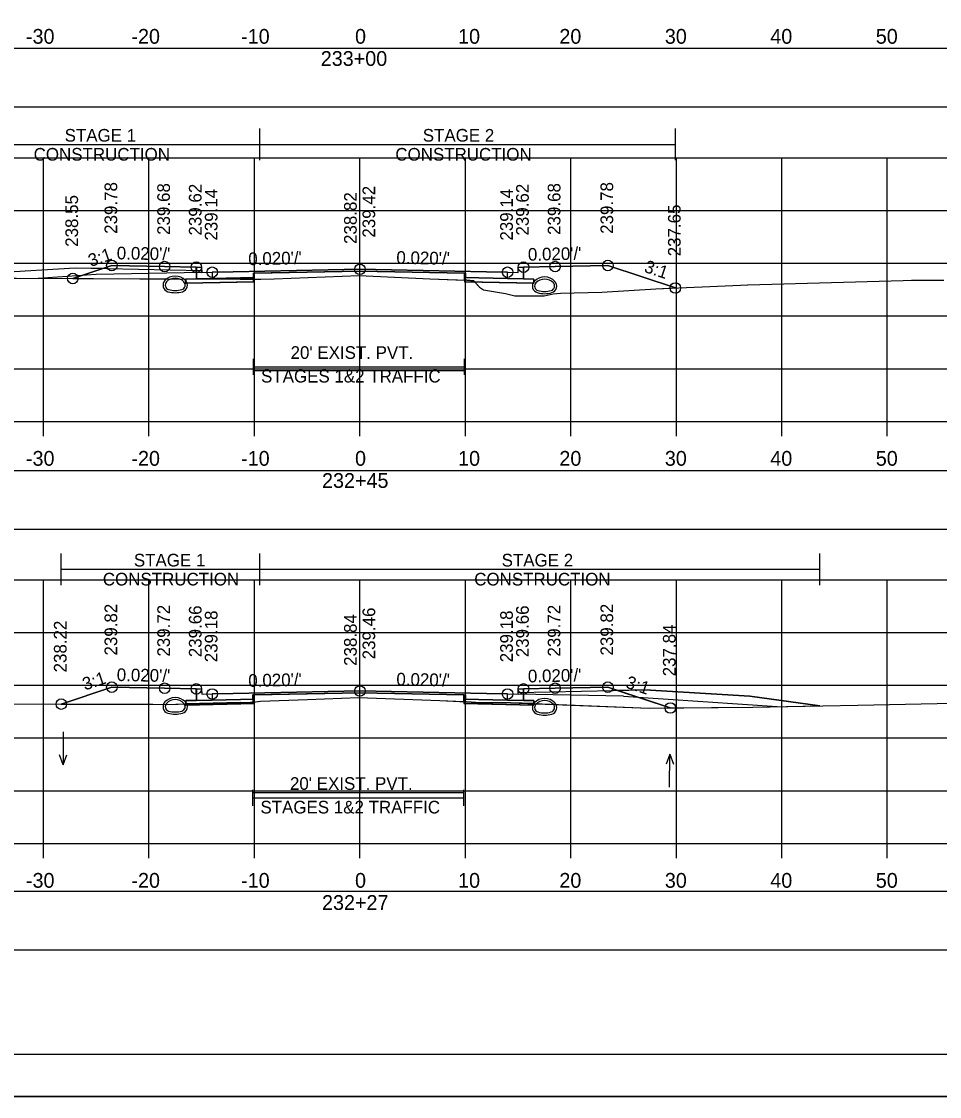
# Model space of a CAD drawing. Extents: x 1369627 to 1374022, y 380035 to 398173.
# Drawn here: x 1372066.4 to 1372153.5, y 387718.9 to 387820.8 of the extents above; entities that cross this region are included whole.
import ezdxf

# ---------------------------------------------------------------- set-up
doc = ezdxf.new("R2010")
doc.units = 0
for name, color, linetype in [('Default', 7, 'Continuous'), ('R_Alt Surface', 7, 'Continuous'), ('R_Axis', 7, 'Continuous'), ('R_Axis Annot', 7, 'Continuous'), ('R_Border', 7, 'Continuous'), ('R_Drive', 7, 'Continuous'), ('R_Exist Surface', 7, 'Continuous'), ('R_Fin Surface', 7, 'Continuous'), ('R_Grid', 7, 'Continuous'), ('R_MOT', 7, 'Continuous'), ('R_No Plot', 7, 'Continuous'), ('R_Water', 7, 'Continuous'), ('R_Water Annot', 7, 'Continuous'), ('R_Xsect Elev', 7, 'Continuous'), ('R_Xsect Slope', 7, 'Continuous'), ('T_Vehicle Path Lt Minor', 7, 'Continuous'), ('T_Vehicle Path Rt', 7, 'Continuous')]:
    doc.layers.add(name, color=color, linetype=linetype)

msp = doc.modelspace()

# ---------------------------------------------------------------- linework, layer by layer
at = {"layer": 'Default'}
for p, q in [((1372088.45, 387787.35), (1372088.45, 387788.85)), ((1372088.45, 387788.1), (1372108.45, 387788.1)), ((1372108.45, 387787.35), (1372108.45, 387788.85)), ((1372088.39, 387746.5), (1372088.39, 387748)), ((1372088.39, 387747.25), (1372108.39, 387747.25)), ((1372108.39, 387746.5), (1372108.39, 387748))]:
    msp.add_line(p, q, dxfattribs=at)
for points in [[(1371948.53, 387812.76), (1372248.53, 387812.76), (1372248.53, 387818.29), (1371948.53, 387818.29)], [(1372083.02, 387797.55), (1372083.52, 387797.55), (1372083.53, 387797.05), (1372084.53, 387797.07), (1372084.53, 387796.48), (1372083.03, 387796.45)], [(1372113.53, 387797.05), (1372113.54, 387797.55), (1372114.04, 387797.55), (1372114.03, 387796.45), (1372112.53, 387796.48), (1372112.53, 387797.07)], [(1371948.53, 387772.72), (1372248.53, 387772.72), (1372248.53, 387778.24), (1371948.53, 387778.24)], [(1372083.02, 387757.58), (1372083.52, 387757.58), (1372083.53, 387757.08), (1372084.53, 387757.1), (1372084.53, 387756.52), (1372083.03, 387756.49)], [(1372113.53, 387757.08), (1372113.54, 387757.58), (1372114.04, 387757.58), (1372114.03, 387756.49), (1372112.53, 387756.52), (1372112.53, 387757.1)], [(1371948.53, 387732.83), (1372248.53, 387732.83), (1372248.53, 387738.36), (1371948.53, 387738.36)]]:
    msp.add_lwpolyline(points, close=True, dxfattribs=at)
at = {"layer": 'R_Alt Surface'}
for points in [[(1372083.03, 387797.55), (1372083.03, 387796.45), (1372084.53, 387796.48), (1372088.45, 387796.56), (1372088.45, 387796.98), (1372098.53, 387797.18), (1372108.45, 387796.98), (1372108.45, 387796.57), (1372112.53, 387796.48), (1372114.03, 387796.45), (1372114.03, 387797.55)], [(1372083.03, 387757.58), (1372083.03, 387756.49), (1372084.53, 387756.52), (1372088.39, 387756.59), (1372088.39, 387757.01), (1372098.53, 387757.21), (1372108.39, 387757.02), (1372108.39, 387756.6), (1372112.53, 387756.52), (1372114.03, 387756.49), (1372114.03, 387757.58)]]:
    msp.add_lwpolyline(points, dxfattribs=at)
for points in [[(1372082.03, 387796.43), (1372083.03, 387796.45), (1372084.53, 387796.48), (1372088.45, 387796.56), (1372088.45, 387796.15), (1372082.03, 387796.02)], [(1372115.03, 387796.43), (1372114.03, 387796.45), (1372112.53, 387796.48), (1372108.45, 387796.57), (1372108.45, 387796.15), (1372115.03, 387796.02)], [(1372082.03, 387756.47), (1372083.03, 387756.49), (1372084.53, 387756.52), (1372088.39, 387756.59), (1372088.39, 387756.18), (1372082.03, 387756.05)], [(1372115.03, 387756.47), (1372114.03, 387756.49), (1372112.53, 387756.52), (1372108.39, 387756.6), (1372108.39, 387756.18), (1372115.03, 387756.05)]]:
    msp.add_lwpolyline(points, close=True, dxfattribs=at)
at = {"layer": 'R_Axis'}
for p, q in [((1371948.53, 387782.93), (1372248.53, 387782.93)), ((1372068.53, 387781.53), (1372068.53, 387782.93)), ((1372078.53, 387781.53), (1372078.53, 387782.93)), ((1372088.53, 387781.53), (1372088.53, 387782.93)), ((1372098.53, 387781.53), (1372098.53, 387782.93)), ((1372108.53, 387781.53), (1372108.53, 387782.93)), ((1372118.53, 387781.53), (1372118.53, 387782.93)), ((1372128.53, 387781.53), (1372128.53, 387782.93)), ((1372138.53, 387781.53), (1372138.53, 387782.93)), ((1372148.53, 387781.53), (1372148.53, 387782.93)), ((1371948.53, 387742.93), (1372248.53, 387742.93)), ((1372068.53, 387741.53), (1372068.53, 387742.93)), ((1372078.53, 387741.53), (1372078.53, 387742.93)), ((1372088.53, 387741.53), (1372088.53, 387742.93)), ((1372098.53, 387741.53), (1372098.53, 387742.93)), ((1372108.53, 387741.53), (1372108.53, 387742.93)), ((1372118.53, 387741.53), (1372118.53, 387742.93)), ((1372128.53, 387741.53), (1372128.53, 387742.93)), ((1372138.53, 387741.53), (1372138.53, 387742.93)), ((1372148.53, 387741.53), (1372148.53, 387742.93))]:
    msp.add_line(p, q, dxfattribs=at)
at = {"layer": 'R_Border'}
msp.add_line((1372256.71, 387722.93), (1371940.53, 387722.93), dxfattribs=at)
at = {"layer": 'R_Drive'}
for p, q in [((1372071.53, 387797.46), (1372061.53, 387796.86)), ((1372083.53, 387797.22), (1372071.53, 387797.46)), ((1372083.53, 387797.05), (1372083.53, 387797.22)), ((1372113.53, 387757.25), (1372125.53, 387757.49)), ((1372125.53, 387757.49), (1372135.51, 387756.9)), ((1372113.53, 387757.08), (1372113.53, 387757.25)), ((1372135.51, 387756.9), (1372142.14, 387755.96))]:
    msp.add_line(p, q, dxfattribs=at)
for centre, radius, start, end in [((1372080.51, 387795.85), 0.646, 136.3515, 253.9529), ((1372081.02, 387795.36), 1.35, 43.6485, 136.3515), ((1372080.51, 387795.85), 0.438, 136.3515, 253.9529), ((1372081.02, 387795.36), 1.15, 43.6485, 136.3515), ((1372081.53, 387795.85), 0.438, 286.0471, 43.6485), ((1372081.53, 387795.85), 0.646, 286.0471, 43.6485), ((1372081.02, 387797.63), 2.5, 253.9529, 286.0471), ((1372081.02, 387797.63), 2.29, 253.9529, 286.0471), ((1372080.51, 387755.9), 0.646, 136.3515, 253.9529), ((1372081.02, 387755.41), 1.35, 43.6485, 136.3515), ((1372081.02, 387755.41), 1.15, 43.6485, 136.3515), ((1372081.53, 387755.9), 0.646, 286.0471, 43.6485), ((1372080.51, 387755.9), 0.438, 136.3515, 253.9529), ((1372081.02, 387757.68), 2.5, 253.9529, 286.0471), ((1372081.02, 387757.68), 2.29, 253.9529, 286.0471), ((1372081.53, 387755.9), 0.438, 286.0471, 43.6485)]:
    msp.add_arc(centre, radius, start, end, dxfattribs=at)
at = {"layer": 'R_Exist Surface'}
for points in [[(1372065.98, 387796.5), (1372073.26, 387796.47), (1372087.19, 387796.42), (1372089.07, 387796.41), (1372089.15, 387796.41), (1372090.4, 387796.45), (1372098.45, 387796.75), (1372105.15, 387796.46), (1372108.68, 387796.32), (1372109.32, 387796.26), (1372109.88, 387795.65), (1372110.25, 387795.4), (1372112.34, 387795.05), (1372113.22, 387794.83), (1372116.01, 387794.83), (1372116.85, 387795.02), (1372117.56, 387795.08), (1372121.47, 387795.19), (1372126.6, 387795.49), (1372134.62, 387795.86), (1372135.29, 387795.88), (1372135.3, 387795.88), (1372150.02, 387796.29), (1372150.84, 387796.31), (1372152.88, 387796.33), (1372153.9, 387796.33)], [(1372021.4, 387756.47), (1372026.51, 387756.42), (1372032.64, 387756.37), (1372040.42, 387756.3), (1372047.74, 387756.23), (1372060.89, 387756.18), (1372065.64, 387756.16), (1372078.91, 387756.12), (1372080.14, 387756.11), (1372087.21, 387756.29), (1372087.93, 387756.27), (1372089.11, 387756.41), (1372093.56, 387756.58), (1372098.39, 387756.77), (1372106.1, 387756.47), (1372108.64, 387756.36), (1372109.53, 387756.3), (1372112.82, 387756.26), (1372125.96, 387755.75), (1372135.78, 387755.84), (1372145.74, 387756.04), (1372156.26, 387756.25)]]:
    msp.add_lwpolyline(points, dxfattribs=at)
at = {"layer": 'R_Fin Surface'}
for points in [[(1372071.31, 387796.48), (1372075.02, 387797.71), (1372080.02, 387797.61), (1372083.02, 387797.55), (1372083.52, 387797.55), (1372083.53, 387797.05), (1372084.53, 387797.07), (1372086.53, 387797.11), (1372098.53, 387797.35), (1372110.53, 387797.11), (1372112.53, 387797.07), (1372113.53, 387797.05), (1372113.54, 387797.55), (1372114.04, 387797.55), (1372117.04, 387797.61), (1372122.04, 387797.71), (1372128.44, 387795.58)], [(1372070.22, 387756.14), (1372075.02, 387757.74), (1372080.02, 387757.64), (1372083.02, 387757.58), (1372083.52, 387757.58), (1372083.53, 387757.08), (1372084.53, 387757.1), (1372086.53, 387757.14), (1372098.53, 387757.38), (1372110.53, 387757.14), (1372112.53, 387757.1), (1372113.53, 387757.08), (1372113.54, 387757.58), (1372114.04, 387757.58), (1372117.04, 387757.64), (1372122.04, 387757.74), (1372127.96, 387755.77)]]:
    msp.add_lwpolyline(points, dxfattribs=at)
at = {"layer": 'R_Grid'}
for p, q in [((1371948.53, 387807.93), (1372248.53, 387807.93)), ((1372068.53, 387782.93), (1372068.53, 387807.93)), ((1372078.53, 387782.93), (1372078.53, 387807.93)), ((1372088.53, 387782.93), (1372088.53, 387807.93)), ((1372098.53, 387782.93), (1372098.53, 387807.93)), ((1372108.53, 387782.93), (1372108.53, 387807.93)), ((1372118.53, 387782.93), (1372118.53, 387807.93)), ((1372128.53, 387782.93), (1372128.53, 387807.93)), ((1372138.53, 387782.93), (1372138.53, 387807.93)), ((1372148.53, 387782.93), (1372148.53, 387807.93)), ((1371948.53, 387802.93), (1372248.53, 387802.93)), ((1371948.53, 387797.93), (1372248.53, 387797.93)), ((1371948.53, 387792.93), (1372248.53, 387792.93)), ((1371948.53, 387787.93), (1372248.53, 387787.93)), ((1371948.53, 387782.93), (1372248.53, 387782.93)), ((1371948.53, 387767.93), (1372248.53, 387767.93)), ((1372068.53, 387742.93), (1372068.53, 387767.93)), ((1372078.53, 387742.93), (1372078.53, 387767.93)), ((1372088.53, 387742.93), (1372088.53, 387767.93)), ((1372098.53, 387742.93), (1372098.53, 387767.93)), ((1372108.53, 387742.93), (1372108.53, 387767.93)), ((1372118.53, 387742.93), (1372118.53, 387767.93)), ((1372128.53, 387742.93), (1372128.53, 387767.93)), ((1372138.53, 387742.93), (1372138.53, 387767.93)), ((1372148.53, 387742.93), (1372148.53, 387767.93)), ((1371948.53, 387762.93), (1372248.53, 387762.93)), ((1371948.53, 387757.93), (1372248.53, 387757.93)), ((1371948.53, 387752.93), (1372248.53, 387752.93)), ((1371948.53, 387747.93), (1372248.53, 387747.93)), ((1371948.53, 387742.93), (1372248.53, 387742.93))]:
    msp.add_line(p, q, dxfattribs=at)
at = {"layer": 'R_MOT'}
for p, q in [((1372089.04, 387807.69), (1372089.04, 387810.69)), ((1372128.44, 387807.69), (1372128.44, 387810.69)), ((1372058.12, 387809.19), (1372128.44, 387809.19)), ((1372070.22, 387767.42), (1372070.22, 387770.42)), ((1372089.04, 387767.42), (1372089.04, 387770.42)), ((1372142.14, 387767.42), (1372142.14, 387770.42)), ((1372070.22, 387768.92), (1372142.14, 387768.92))]:
    msp.add_line(p, q, dxfattribs=at)
at = {"layer": 'R_No Plot'}
for p, q in [((1372083.53, 387797.05), (1372073.53, 387796.85)), ((1372073.53, 387796.85), (1372068.02, 387796.49)), ((1372123.53, 387756.88), (1372113.53, 387757.08)), ((1372123.53, 387756.88), (1372138.56, 387755.89)), ((1371928.13, 387718.95), (1372261.46, 387718.95))]:
    msp.add_line(p, q, dxfattribs=at)
for points in [[(1371928.12, 387932.28), (1372261.46, 387932.28), (1372261.46, 387718.94), (1371928.12, 387718.94)], [(1372174.45, 387928.39), (1372194.07, 387928.39), (1372194.07, 387918.51), (1372210.18, 387918.51), (1372233.38, 387918.51), (1372233.38, 387885.84), (1372256.59, 387885.84), (1372256.71, 387722.93), (1371940.53, 387722.93), (1371940.53, 387928.39)], [(1372098.53, 387797.35), (1372086.53, 387797.11), (1372084.53, 387797.07), (1372084.53, 387796.48), (1372088.53, 387796.56), (1372088.53, 387796.98), (1372098.53, 387797.18), (1372108.53, 387796.98), (1372108.53, 387796.56), (1372112.53, 387796.48), (1372112.53, 387797.07), (1372110.53, 387797.11)], [(1372088.53, 387796.56), (1372084.53, 387796.48), (1372083.03, 387796.45), (1372082.03, 387796.43), (1372082.03, 387796.02), (1372088.53, 387796.15)], [(1372108.53, 387796.56), (1372112.53, 387796.48), (1372114.03, 387796.45), (1372115.03, 387796.43), (1372115.03, 387796.02), (1372108.53, 387796.15)], [(1372098.53, 387757.38), (1372086.53, 387757.14), (1372084.53, 387757.1), (1372084.53, 387756.52), (1372088.53, 387756.6), (1372088.53, 387757.01), (1372098.53, 387757.21), (1372108.53, 387757.01), (1372108.53, 387756.6), (1372112.53, 387756.52), (1372112.53, 387757.1), (1372110.53, 387757.14)], [(1372088.53, 387756.6), (1372084.53, 387756.52), (1372083.03, 387756.49), (1372082.03, 387756.47), (1372082.03, 387756.05), (1372088.53, 387756.18)], [(1372108.53, 387756.6), (1372112.53, 387756.52), (1372114.03, 387756.49), (1372115.03, 387756.47), (1372115.03, 387756.05), (1372108.53, 387756.18)]]:
    msp.add_lwpolyline(points, close=True, dxfattribs=at)
for points in [[(1372083.02, 387797.55), (1372083.03, 387796.45), (1372084.53, 387796.48), (1372088.53, 387796.56), (1372088.53, 387796.98), (1372098.53, 387797.18), (1372108.53, 387796.98), (1372108.53, 387796.56), (1372112.53, 387796.48), (1372114.03, 387796.45), (1372114.04, 387797.55)], [(1372088.45, 387787.75), (1372108.45, 387787.75)], [(1372083.02, 387757.58), (1372083.03, 387756.49), (1372084.53, 387756.52), (1372088.53, 387756.6), (1372088.53, 387757.01), (1372098.53, 387757.21), (1372108.53, 387757.01), (1372108.53, 387756.6), (1372112.53, 387756.52), (1372114.03, 387756.49), (1372114.04, 387757.58)], [(1372088.39, 387747.77), (1372108.39, 387747.77)]]:
    msp.add_lwpolyline(points, dxfattribs=at)
for centre in [(1372075.02, 387797.71), (1372080.02, 387797.61), (1372083.02, 387797.55), (1372114.04, 387797.55), (1372117.04, 387797.61), (1372122.04, 387797.71), (1372084.53, 387797.07), (1372098.53, 387797.35), (1372112.53, 387797.07), (1372071.31, 387796.48), (1372128.44, 387795.58), (1372075.02, 387757.74), (1372080.02, 387757.64), (1372083.02, 387757.58), (1372084.53, 387757.1), (1372098.53, 387757.38), (1372112.53, 387757.1), (1372114.04, 387757.58), (1372117.04, 387757.64), (1372122.04, 387757.74), (1372070.22, 387756.14), (1372127.96, 387755.77)]:
    msp.add_circle(centre, 0.5, dxfattribs=at)
at = {"layer": 'R_Water'}
for centre, radius, start, end in [((1372115.53, 387795.76), 0.646, 136.3515, 253.9529), ((1372116.04, 387795.27), 1.35, 43.6485, 136.3515), ((1372115.53, 387795.76), 0.438, 136.3515, 253.9529), ((1372116.04, 387795.27), 1.15, 43.6485, 136.3515), ((1372116.55, 387795.76), 0.438, 286.0471, 43.6485), ((1372116.55, 387795.76), 0.646, 286.0471, 43.6485), ((1372116.04, 387797.54), 2.5, 253.9529, 286.0471), ((1372116.04, 387797.54), 2.29, 253.9529, 286.0471), ((1372115.53, 387755.81), 0.646, 136.3515, 253.9529), ((1372116.04, 387755.32), 1.35, 43.6485, 136.3515), ((1372116.04, 387755.32), 1.15, 43.6485, 136.3515), ((1372116.55, 387755.81), 0.646, 286.0471, 43.6485), ((1372115.53, 387755.81), 0.438, 136.3515, 253.9529), ((1372116.04, 387757.59), 2.29, 253.9529, 286.0471), ((1372116.55, 387755.81), 0.438, 286.0471, 43.6485), ((1372116.04, 387757.59), 2.5, 253.9529, 286.0471)]:
    msp.add_arc(centre, radius, start, end, dxfattribs=at)
at = {"layer": 'R_Water Annot'}
for p, q in [((1372070.4, 387753.51), (1372070.4, 387750.37)), ((1372070.4, 387750.37), (1372070.05, 387751.33)), ((1372070.4, 387750.37), (1372070.75, 387751.33)), ((1372127.92, 387751.4), (1372127.56, 387750.44)), ((1372127.89, 387748.26), (1372127.92, 387751.4)), ((1372127.92, 387751.4), (1372128.26, 387750.44))]:
    msp.add_line(p, q, dxfattribs=at)
at = {"layer": 'R_Xsect Elev'}
for p, q in [((1372098.53, 387796.75), (1372098.53, 387806.75)), ((1372098.53, 387756.76), (1372098.53, 387766.76))]:
    msp.add_line(p, q, dxfattribs=at)
at = {"layer": 'T_Vehicle Path Lt Minor'}
for p, q in [((1372071.53, 387797.46), (1372061.53, 387796.86)), ((1372071.31, 387796.48), (1372074.11, 387797.41)), ((1372074.11, 387797.41), (1372071.53, 387797.46)), ((1372125.53, 387757.49), (1372122.95, 387757.44)), ((1372122.95, 387757.44), (1372127.96, 387755.77)), ((1372135.51, 387756.9), (1372125.53, 387757.49)), ((1372142.14, 387755.96), (1372135.51, 387756.9))]:
    msp.add_line(p, q, dxfattribs=at)
for points in [[(1372058.12, 387796.52), (1372065.98, 387796.5), (1372071.31, 387796.48)], [(1372127.96, 387755.77), (1372135.78, 387755.84), (1372142.14, 387755.96)]]:
    msp.add_lwpolyline(points, dxfattribs=at)
at = {"layer": 'T_Vehicle Path Rt'}
for p, q in [((1372083.03, 387796.45), (1372083.02, 387797.55)), ((1372114.04, 387797.55), (1372114.03, 387796.45)), ((1372082.03, 387796.43), (1372083.03, 387796.45)), ((1372082.03, 387796.43), (1372082.03, 387796.43)), ((1372088.45, 387796.56), (1372088.45, 387796.41)), ((1372108.45, 387796.33), (1372108.45, 387796.57)), ((1372108.45, 387796.33), (1372108.45, 387796.15)), ((1372108.45, 387796.15), (1372109.44, 387796.13)), ((1372109.44, 387796.13), (1372109.88, 387795.65)), ((1372083.03, 387756.49), (1372083.02, 387757.58)), ((1372114.04, 387757.58), (1372114.03, 387756.49)), ((1372082.03, 387756.47), (1372083.03, 387756.49)), ((1372082.03, 387756.16), (1372082.03, 387756.47)), ((1372088.39, 387756.59), (1372088.39, 387756.33)), ((1372108.39, 387756.37), (1372108.39, 387756.6)), ((1372108.39, 387756.37), (1372108.39, 387756.18)), ((1372082.03, 387756.16), (1372082.03, 387756.05)), ((1372115.03, 387756.18), (1372125.96, 387755.75)), ((1372125.96, 387755.75), (1372127.96, 387755.77))]:
    msp.add_line(p, q, dxfattribs=at)
for points in [[(1372083.02, 387797.55), (1372080.02, 387797.61), (1372075.02, 387797.71), (1372071.31, 387796.48)], [(1372108.45, 387796.57), (1372108.45, 387796.98), (1372098.53, 387797.18), (1372088.45, 387796.98), (1372088.45, 387796.56)], [(1372128.44, 387795.58), (1372122.04, 387797.71), (1372117.04, 387797.61), (1372114.04, 387797.55)], [(1372071.31, 387796.48), (1372073.26, 387796.47), (1372082.03, 387796.43), (1372082.03, 387796.43)], [(1372082.03, 387796.43), (1372082.03, 387796.02), (1372088.45, 387796.15), (1372088.45, 387796.41)], [(1372088.45, 387796.41), (1372087.19, 387796.42), (1372082.03, 387796.43)], [(1372088.45, 387796.41), (1372089.07, 387796.41), (1372089.15, 387796.41), (1372090.4, 387796.45), (1372098.45, 387796.75), (1372105.15, 387796.46), (1372108.45, 387796.33)], [(1372109.44, 387796.13), (1372109.32, 387796.26), (1372108.68, 387796.32), (1372108.45, 387796.33)], [(1372114.03, 387796.45), (1372115.03, 387796.43), (1372115.03, 387796.02), (1372109.44, 387796.13)], [(1372109.88, 387795.65), (1372110.25, 387795.4), (1372112.34, 387795.05), (1372113.22, 387794.83), (1372116.01, 387794.83), (1372116.85, 387795.02), (1372117.56, 387795.08), (1372121.47, 387795.19), (1372126.6, 387795.49), (1372128.44, 387795.58)], [(1372083.02, 387757.58), (1372080.02, 387757.64), (1372075.02, 387757.74), (1372070.22, 387756.14)], [(1372127.96, 387755.77), (1372122.04, 387757.74), (1372117.04, 387757.64), (1372114.04, 387757.58)], [(1372082.03, 387756.05), (1372088.39, 387756.18), (1372088.39, 387756.33)], [(1372088.39, 387756.33), (1372087.93, 387756.27), (1372087.21, 387756.29), (1372082.03, 387756.16)], [(1372108.39, 387756.6), (1372108.39, 387757.02), (1372098.53, 387757.21), (1372088.39, 387757.01), (1372088.39, 387756.59)], [(1372088.39, 387756.33), (1372089.11, 387756.41), (1372093.56, 387756.58), (1372098.39, 387756.77), (1372106.1, 387756.47), (1372108.39, 387756.37)], [(1372115.03, 387756.18), (1372112.82, 387756.26), (1372109.53, 387756.3), (1372108.64, 387756.36), (1372108.39, 387756.37)], [(1372114.03, 387756.49), (1372115.03, 387756.47), (1372115.03, 387756.18)], [(1372070.22, 387756.14), (1372078.91, 387756.12), (1372080.14, 387756.11), (1372082.03, 387756.16)], [(1372108.39, 387756.18), (1372115.03, 387756.05), (1372115.03, 387756.18)]]:
    msp.add_lwpolyline(points, dxfattribs=at)

# ---------------------------------------------------------------- texts
at = {"layer": 'R_Axis Annot'}
for s, height, p in [('-30', 1.4, (1372066.87, 387818.73)), ('-20', 1.4, (1372076.87, 387818.73)), ('-10', 1.4, (1372087.27, 387818.73)), ('0', 1.4, (1372098.07, 387818.73)), ('10', 1.4, (1372107.84, 387818.73)), ('20', 1.4, (1372117.44, 387818.73)), ('30', 1.4, (1372127.44, 387818.73)), ('40', 1.4, (1372137.44, 387818.73)), ('50', 1.4, (1372147.44, 387818.73)), ('233+00', 1.4, (1372094.82, 387816.63)), ("20' EXIST. PVT.", 1.2, (1372091.96, 387788.86)), ('STAGES 1&2 TRAFFIC', 1.2, (1372089.16, 387786.62)), ('-30', 1.4, (1372066.87, 387778.73)), ('-20', 1.4, (1372076.87, 387778.73)), ('-10', 1.4, (1372087.27, 387778.73)), ('0', 1.4, (1372098.07, 387778.73)), ('10', 1.4, (1372107.84, 387778.73)), ('20', 1.4, (1372117.44, 387778.73)), ('30', 1.4, (1372127.44, 387778.73)), ('40', 1.4, (1372137.44, 387778.73)), ('50', 1.4, (1372147.44, 387778.73)), ('232+45', 1.4, (1372094.94, 387776.63)), ("20' EXIST. PVT.", 1.2, (1372091.9, 387748.01)), ('STAGES 1&2 TRAFFIC', 1.2, (1372089.1, 387745.77)), ('-30', 1.4, (1372066.87, 387738.73)), ('-20', 1.4, (1372076.87, 387738.73)), ('-10', 1.4, (1372087.27, 387738.73)), ('0', 1.4, (1372098.07, 387738.73)), ('10', 1.4, (1372107.84, 387738.73)), ('20', 1.4, (1372117.44, 387738.73)), ('30', 1.4, (1372127.44, 387738.73)), ('40', 1.4, (1372137.44, 387738.73)), ('50', 1.4, (1372147.44, 387738.73)), ('232+27', 1.4, (1372094.94, 387736.63))]:
    msp.add_text(s, height=height, dxfattribs=at).set_placement(p)
at = {"layer": 'R_MOT'}
for s, p in [('STAGE 1', (1372070.54, 387809.45)), ('STAGE 2', (1372104.49, 387809.45)), ('CONSTRUCTION', (1372067.6, 387807.65)), ('CONSTRUCTION', (1372101.89, 387807.65)), ('STAGE 1', (1372077.1, 387769.18)), ('STAGE 2', (1372111.97, 387769.18)), ('CONSTRUCTION', (1372074.16, 387767.38)), ('CONSTRUCTION', (1372109.37, 387767.38))]:
    msp.add_text(s, height=1.2, dxfattribs=at).set_placement(p)
at = {"layer": 'R_Xsect Elev'}
for s, p in [('239.78', (1372075.52, 387800.71)), ('239.68', (1372080.52, 387800.61)), ('239.62', (1372083.52, 387800.55)), ('239.42', (1372099.98, 387800.35)), ('239.62', (1372114.54, 387800.55)), ('239.68', (1372117.54, 387800.61)), ('239.78', (1372122.54, 387800.71)), ('238.55', (1372071.81, 387799.48)), ('239.14', (1372085.03, 387800.07)), ('238.82', (1372098.23, 387799.75)), ('239.14', (1372113.03, 387800.07)), ('237.65', (1372128.94, 387798.58)), ('239.82', (1372075.52, 387760.74)), ('239.72', (1372080.52, 387760.64)), ('239.72', (1372117.54, 387760.64)), ('239.82', (1372122.54, 387760.74)), ('239.66', (1372083.52, 387760.58)), ('239.18', (1372085.03, 387760.1)), ('238.84', (1372098.23, 387759.76)), ('239.46', (1372099.98, 387760.38)), ('239.18', (1372113.03, 387760.1)), ('239.66', (1372114.54, 387760.58)), ('238.22', (1372070.72, 387759.14)), ('237.84', (1372128.46, 387758.77))]:
    msp.add_text(s, height=1.2, rotation=90, dxfattribs=at).set_placement(p)
at = {"layer": 'R_Xsect Slope'}
for s, rotation, p in [('3:1', 18.4332, (1372073.01, 387797.57)), ("0.020'/'", 358.8542, (1372075.47, 387798.3)), ("0.020'/'", 1.1458, (1372087.96, 387797.74)), ("0.020'/'", 358.8542, (1372101.98, 387797.88)), ("0.020'/'", 1.1458, (1372114.47, 387798.16)), ('3:1', 341.5668, (1372125.4, 387797.12)), ("0.020'/'", 358.8542, (1372075.47, 387758.33)), ("0.020'/'", 1.1458, (1372114.47, 387758.19)), ('3:1', 18.4332, (1372072.46, 387757.42)), ("0.020'/'", 1.1458, (1372087.96, 387757.77)), ("0.020'/'", 358.8542, (1372101.98, 387757.91)), ('3:1', 341.5668, (1372123.64, 387757.72))]:
    msp.add_text(s, height=1.2, rotation=rotation, dxfattribs=at).set_placement(p)

doc.saveas('drawing.dxf')
